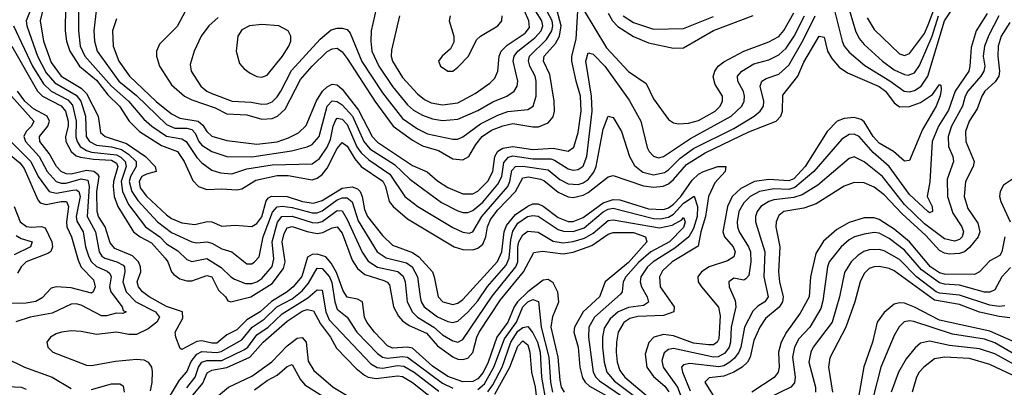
# Model space of a CAD drawing. Header units: inches. Extents: x 1308407 to 1441228, y 959628 to 1036311.
# Tile 498 of 656: x 1405724 to 1409648, y 965070 to 966535. Entities that reach past the tile are written whole.
import ezdxf

# ---------------------------------------------------------------- set-up
doc = ezdxf.new("R2010")
doc.units = ezdxf.units.IN
doc.header["$MEASUREMENT"] = 0
doc.layers.add('B4906', color=7, linetype='Continuous')

msp = doc.modelspace()

# ---------------------------------------------------------------- linework, layer by layer
at = {"layer": 'B4906', "color": 5}
for points, elevation in [([(1405867.4, 966790), (1405805.5, 966530), (1405819.1, 966450), (1405850, 966364.9), (1405889.5, 966309.5), (1405970, 966261.7), (1405990, 966240.4), (1406037.8, 966150), (1406045.8, 966085.8), (1406065.3, 966070), (1406150, 966041.4), (1406225.7, 965990), (1406264.7, 965950), (1406268.2, 965930), (1406230, 965919.7), (1406211.7, 965910), (1406200.3, 965890), (1406205, 965865), (1406230, 965831.9), (1406310, 965757.4), (1406330, 965743.1), (1406370, 965725.6), (1406421.9, 965718.1), (1406470.9, 965730.9), (1406490, 965729.6), (1406530, 965712.3), (1406583.7, 965716.3), (1406650, 965710.1), (1406670, 965722.6), (1406690, 965749.2), (1406707.1, 965812.9), (1406715.4, 965824.6), (1406728.1, 965831.9), (1406790, 965830.5), (1406851.6, 965810), (1406895.7, 965804.3), (1406930, 965814.8), (1407010, 965864.2), (1407050, 965869.2), (1407070, 965860.4), (1407080.9, 965850), (1407089.8, 965830), (1407098.2, 965778.2), (1407110, 965751.1), (1407170, 965674.3), (1407210, 965636.3), (1407290, 965606.7), (1407315.5, 965590), (1407368.9, 965530), (1407376.7, 965510), (1407392.5, 965430), (1407411.3, 965410), (1407450, 965400.1), (1407470, 965405.5), (1407490, 965419.7), (1407628.8, 965571.2), (1407646.5, 965610), (1407655.4, 965690), (1407664.9, 965715.1), (1407700.9, 965759.1), (1407750, 965791.8), (1407770, 965800.7), (1407790, 965801), (1407810, 965791.7), (1407870, 965747.2), (1407910, 965730.5), (1407930, 965730.7), (1407970, 965746), (1408050, 965804.9), (1408090, 965818.7), (1408116.4, 965816.4), (1408230, 965781.1), (1408290, 965778.8), (1408310, 965785), (1408330, 965799.1), (1408358.9, 965830), (1408404.1, 965895.9), (1408430, 965918.9), (1408450, 965930.4), (1408506.8, 965950), (1408538.9, 965950), (1408535.6, 965930), (1408494.8, 965885.2), (1408469.9, 965830.1), (1408457.8, 965750), (1408439.5, 965690), (1408428.2, 965631.8), (1408324.5, 965570), (1408286.1, 965533.9), (1408274.1, 965510), (1408277.1, 965470), (1408332.2, 965390), (1408331.8, 965370), (1408290, 965356.2), (1408188.2, 965351.8), (1408155.4, 965344.6), (1408132, 965328), (1408110, 965290), (1408102.5, 965250), (1408101.5, 965210), (1408105.5, 965170), (1408116.7, 965136.7), (1408136.2, 965110), (1408230.8, 965030)], 2180), ([(1408967.9, 966587.9), (1409002.1, 966450), (1409010.5, 966430), (1409030, 966405.5), (1409092.2, 966352.2), (1409192, 966292), (1409249.5, 966249.5), (1409270, 966246.9), (1409290, 966252.3), (1409316.4, 966270), (1409342.9, 966310), (1409409.5, 966530), (1409475.2, 966630)], 2240), ([(1409102.1, 966542.1), (1409130, 966496), (1409230, 966398.8), (1409250, 966392.7), (1409270, 966400.4), (1409330, 966480.6), (1409344.9, 966515.1), (1409395.6, 966650)], 2280), ([(1405784, 966616), (1405750.6, 966530), (1405752.6, 966510), (1405796, 966390), (1405830, 966323.2), (1405863.9, 966283.9), (1405950, 966234.3), (1405968.2, 966210), (1405986, 966150), (1405989.4, 966070), (1406002.7, 966050), (1406030, 966035.1), (1406090, 966027.7), (1406130, 966017.4), (1406158.4, 965998.4), (1406188.7, 965970), (1406189.1, 965950), (1406165.5, 965910), (1406161.2, 965890), (1406171, 965850), (1406194.7, 965814.7), (1406274, 965730), (1406330, 965686.9), (1406410, 965650.1), (1406430, 965645.9), (1406470, 965649.7), (1406490, 965644.6), (1406530, 965621.2), (1406570.4, 965610.4), (1406630, 965562.1), (1406642.1, 965562.1), (1406650, 965562.2), (1406660.2, 965570), (1406678.3, 965590), (1406695, 965670), (1406731.5, 965768.5), (1406750, 965789.5), (1406770, 965791.5), (1406810, 965786.4), (1406890, 965765.6), (1406910, 965765.8), (1406930, 965773.6), (1406990, 965817.3), (1407010, 965825.3), (1407030, 965825.6), (1407049.1, 965809.1), (1407072.9, 965732.9), (1407149.4, 965610), (1407185.4, 965585.4), (1407266.2, 965566.1), (1407288.1, 965550), (1407309.8, 965510), (1407319.9, 965430), (1407324.6, 965410), (1407336, 965390), (1407390, 965350.6), (1407430, 965331.7), (1407450, 965328.7), (1407470, 965333.6), (1407510, 965369), (1407550, 965413.9), (1407588.5, 965471.5), (1407663, 965557), (1407674.9, 965585.1), (1407681.9, 965658.1), (1407690, 965691.7), (1407710, 965724.4), (1407747.8, 965750), (1407770, 965755.2), (1407790, 965751.7), (1407870, 965699.1), (1407891.9, 965691.9), (1407930, 965690.2), (1407974, 965706), (1408050, 965768.6), (1408070, 965779.8), (1408090, 965784), (1408250, 965742.4), (1408278.5, 965741.5), (1408310, 965747.9), (1408330, 965760.2), (1408370, 965804.4), (1408411.7, 965831.7), (1408425.3, 965790), (1408424.1, 965750), (1408410, 965703.1), (1408391.1, 965668.9), (1408335.4, 965624.6), (1408249, 965570), (1408226.5, 965550), (1408200.1, 965510), (1408197, 965490), (1408202.1, 965470), (1408225, 965430), (1408230.4, 965409.6), (1408210, 965396.5), (1408150, 965388.3), (1408110.1, 965370), (1408077.6, 965342.4), (1408054.3, 965305.7), (1408047.3, 965270), (1408047.5, 965230), (1408053.1, 965170), (1408063.8, 965130), (1408094.8, 965094.8), (1408174.7, 965034.7)], 2160), ([(1405907.5, 966587.5), (1405905.5, 966490), (1405910.3, 966450), (1405924.4, 966410), (1405963.4, 966350), (1406030, 966293.6), (1406075.7, 966235.7), (1406121.7, 966190), (1406161, 966130), (1406201.4, 966090), (1406290, 966033.6), (1406353.5, 966010), (1406380.4, 965970), (1406414.1, 965894.1), (1406437.1, 965870), (1406470, 965858.8), (1406530, 965861.1), (1406590, 965857.1), (1406610, 965861.3), (1406665.1, 965894.9), (1406750, 965914.6), (1406794.3, 965914.3), (1406890, 965897.4), (1406910, 965903), (1406930, 965917.9), (1406950, 965943.5), (1406990, 966021.6), (1407010, 966045.7), (1407030, 966031.5), (1407060.1, 965980.1), (1407085.9, 965950), (1407171.3, 965891.3), (1407182.1, 965870), (1407196.6, 965810), (1407212.3, 965790), (1407270, 965741.9), (1407455.9, 965630), (1407490, 965618.7), (1407530, 965618.3), (1407550, 965623.9), (1407570, 965640.4), (1407581.7, 965670), (1407588.6, 965710), (1407601.1, 965738.9), (1407630, 965777), (1407700.2, 965850), (1407730, 965904.8), (1407751.7, 965908.3), (1407799.7, 965899.7), (1407813.5, 965893.5), (1407870, 965847.6), (1407910, 965828.8), (1407930, 965826.6), (1407970, 965836.2), (1407990, 965846.8), (1408070, 965908.7), (1408090, 965913.8), (1408210, 965872.4), (1408252.2, 965867.8), (1408288.7, 965871.3), (1408310, 965881.3), (1408330, 965897.9), (1408382.1, 965957.9), (1408456.2, 966003.9), (1408630, 966087.9), (1408739.4, 966130), (1408757.7, 966150), (1408763.8, 966170), (1408765.6, 966234.4), (1408825, 966310), (1408850, 966366), (1408910, 966469.1), (1408930, 966465.3), (1408943.4, 966410), (1408960.6, 966380.6), (1408990, 966345.2), (1409022.9, 966322.9), (1409150, 966268.5), (1409174.2, 966250), (1409210, 966203.1), (1409230, 966187.8), (1409270, 966188.8), (1409314.8, 966205.2), (1409362.6, 966237.4), (1409390, 966276.5), (1409394.7, 966274.7), (1409396.8, 966256.8), (1409392.1, 966232.1), (1409376.5, 966190), (1409322.8, 966097.2), (1409270, 965973.3), (1409250, 965970.8), (1409207.3, 966010), (1409150, 966043.1), (1409125.7, 966070), (1409090, 966127.9), (1409077.6, 966137.6), (1409050, 966145.4), (1409010, 966141.1), (1408982.5, 966130), (1408941.8, 966090), (1408854.7, 965950), (1408810, 965901), (1408790, 965892.4), (1408710, 965898.6), (1408653, 965890), (1408598.3, 965861.6), (1408563.4, 965830), (1408545.4, 965790), (1408527.2, 965690), (1408533, 965670), (1408568.3, 965630), (1408575.9, 965610), (1408570.1, 965590), (1408545.6, 965574.4), (1408471.5, 965550), (1408441, 965530), (1408427.2, 965510), (1408428.3, 965490), (1408441.9, 965470), (1408509.5, 965389.5), (1408515.3, 965355.3), (1408510, 965262.5), (1408504, 965250), (1408490, 965239.3), (1408470, 965238.9), (1408410, 965245.8), (1408330, 965274.4), (1408290, 965280.3), (1408251.5, 965270), (1408231.4, 965248.6), (1408217.7, 965202.3), (1408224.1, 965150), (1408250, 965112.5), (1408294.8, 965074.8), (1408311.5, 965051.5)], 2220), ([(1407152.2, 966607.8), (1407125.4, 966490), (1407123.7, 966450), (1407128.1, 966410), (1407155.1, 966350), (1407210, 966269.3), (1407270, 966196), (1407294.1, 966174.1), (1407330, 966153.9), (1407370, 966140.2), (1407410, 966133.5), (1407470, 966138.1), (1407550, 966173.6), (1407610, 966208.3), (1407665.3, 966230), (1407694.9, 966250), (1407706.7, 966270), (1407709.5, 966290), (1407690.9, 966370), (1407695, 966390), (1407709.6, 966410), (1407777.4, 966462.6), (1407802, 966490), (1407809, 966510), (1407804.7, 966530), (1407780.2, 966570)], 2360), ([(1409022.6, 966602.6), (1409055.1, 966490), (1409070, 966460.4), (1409090, 966436.3), (1409162.3, 966370), (1409210, 966335.6), (1409250, 966316.7), (1409265.7, 966314.3), (1409290, 966323.1), (1409310, 966352), (1409360.9, 966470), (1409385.7, 966550)], 2260), ([(1405959.3, 966570), (1405958.8, 966490), (1405965.9, 966430), (1405984, 966390), (1406090.5, 966270), (1406158.6, 966210), (1406219.2, 966139.2), (1406250.5, 966110), (1406310, 966070.9), (1406370, 966060.5), (1406387.6, 966050), (1406430, 965985.6), (1406450, 965965), (1406490, 965935.5), (1406524.3, 965924.3), (1406570, 965920.4), (1406630, 965940.8), (1406730, 965956.1), (1406890, 965960.9), (1406918.7, 965981.3), (1406950, 966026.3), (1406962.5, 966057.5), (1406973.1, 966110), (1406984.4, 966135.6), (1406990, 966142.1), (1407010, 966138.9), (1407030, 966117.7), (1407068.5, 966028.5), (1407084.6, 966004.6), (1407116, 965976), (1407199.8, 965919.8), (1407258.9, 965830), (1407310.8, 965790), (1407450, 965707.1), (1407490, 965687.8), (1407515.6, 965684.4), (1407530.7, 965689.3), (1407566.5, 965750), (1407669.1, 965870), (1407677.6, 965890), (1407686, 965934), (1407700.8, 965950), (1407728.9, 965951.1), (1407830, 965936.1), (1407877.6, 965897.6), (1407910, 965880.9), (1407950, 965878.6), (1407970, 965885.1), (1407990, 965898.5), (1408012.7, 965927.3), (1408022.4, 965950), (1408050, 966098.7), (1408070, 966150.2), (1408090, 966144.7), (1408123.1, 966090), (1408155, 965990), (1408174.2, 965954.2), (1408207.4, 965927.4), (1408250, 965916.8), (1408293.8, 965926.2), (1408310, 965936.2), (1408356.7, 965983.3), (1408410, 966021), (1408570, 966100.9), (1408651.4, 966150), (1408676, 966170), (1408689, 966190), (1408689.9, 966210), (1408675.4, 966270), (1408682.1, 966290), (1408699.4, 966300.6), (1408750, 966318), (1408790, 966354.3), (1408846.3, 966453.7), (1408894.1, 966550)], 2240), ([(1406029.6, 966570), (1406020.2, 966490), (1406022.4, 966450), (1406032.9, 966410), (1406119.9, 966290), (1406190, 966233.3), (1406310, 966117.3), (1406342.4, 966102.4), (1406390, 966102.1), (1406410, 966097.1), (1406423.3, 966083.3), (1406438.4, 966050), (1406450, 966035.3), (1406490, 966009.1), (1406550, 965989.1), (1406650, 965988.7), (1406807.4, 966012.6), (1406870, 966027.7), (1406890, 966037.4), (1406918.3, 966070), (1406950, 966190.1), (1406970, 966211.1), (1406990, 966209.4), (1407010, 966195.6), (1407050.1, 966150.1), (1407095.7, 966050), (1407120.2, 966020.2), (1407217.8, 965957.8), (1407279.1, 965899.1), (1407405.8, 965805.8), (1407470, 965773), (1407490, 965766.7), (1407510, 965766.8), (1407530, 965775.1), (1407570, 965807.9), (1407630, 965879.1), (1407645.4, 965910), (1407653.6, 965966.4), (1407672.3, 965987.7), (1407690, 965992.4), (1407770, 965980.2), (1407840.7, 965980.7), (1407855.8, 965975.8), (1407910, 965940.1), (1407930, 965935.6), (1407950, 965937.9), (1407970, 965951.7), (1407984.6, 965990), (1408005.6, 966170), (1408003, 966230), (1407980.1, 966370), (1407990, 966403.2), (1408010, 966397.5), (1408056.2, 966350), (1408153.9, 966213.9), (1408199.3, 966130), (1408225.2, 966025.2), (1408232.5, 966010), (1408250.5, 965990.5), (1408270, 965985.1), (1408290, 965989.7), (1408398.3, 966061.7), (1408560.4, 966150), (1408602.1, 966190), (1408611.9, 966210), (1408613.3, 966230), (1408608.7, 966248.7), (1408586.3, 966290), (1408585.2, 966310), (1408602.9, 966330), (1408650, 966359.7), (1408710, 966375.6), (1408750, 966395.2), (1408778.5, 966421.5), (1408810.4, 966470), (1408851.9, 966550)], 2260), ([(1406110, 966539), (1406094.9, 966490), (1406097, 966430), (1406119.7, 966370), (1406161.7, 966310), (1406268.4, 966208.4), (1406330, 966159.5), (1406362.8, 966142.8), (1406435.4, 966130), (1406454.9, 966114.9), (1406470.1, 966090), (1406490.5, 966070.5), (1406550, 966053.1), (1406670, 966039.2), (1406750, 966048.7), (1406796.1, 966063.9), (1406835.8, 966084.2), (1406866.4, 966113.6), (1406907.8, 966212.2), (1406931.3, 966250), (1406950, 966267.8), (1406970, 966278.3), (1406990, 966274.9), (1407010, 966257.5), (1407074, 966174), (1407129.7, 966069.7), (1407150, 966046.7), (1407290, 965954.5), (1407348.1, 965928.1), (1407390, 965892.2), (1407430, 965866), (1407490, 965840.6), (1407530, 965841.5), (1407550, 965851.1), (1407590, 965891.6), (1407610.4, 965930), (1407617.4, 965990), (1407629.4, 966010.6), (1407650, 966022.6), (1407690, 966030), (1407770, 966018.1), (1407850, 966023.5), (1407910, 966010.5), (1407933.4, 966026.6), (1407950, 966085.2), (1407962.3, 966170), (1407958.8, 966230), (1407942.2, 966290), (1407925.4, 966370), (1407925.1, 966390), (1407942.7, 966457.3), (1407949.3, 966570)], 2280), ([(1406385.5, 966570), (1406351.6, 966508.4), (1406282.1, 966437.9), (1406270.1, 966410), (1406269.1, 966390), (1406282, 966350), (1406330, 966275.3), (1406380.8, 966230), (1406410, 966215.4), (1406504, 966184), (1406550, 966159.7), (1406630, 966155.8), (1406690, 966138.6), (1406730, 966141.2), (1406751.9, 966150), (1406782.1, 966177.9), (1406843.8, 966296.1), (1406890, 966350.4), (1406950, 966407.9), (1406970, 966419.5), (1406990, 966421.6), (1407010, 966407.4), (1407030, 966380.3), (1407139.7, 966210), (1407212.5, 966110), (1407290, 966055), (1407330, 966032.6), (1407393.1, 966013.1), (1407450, 965980.5), (1407490, 965976.4), (1407514.7, 965990), (1407541.9, 966038.1), (1407567.6, 966070), (1407605.2, 966094.8), (1407650, 966112.4), (1407690, 966121.3), (1407770, 966107.4), (1407791.9, 966108.1), (1407830, 966123.7), (1407850, 966147.2), (1407856.2, 966170), (1407854.9, 966210), (1407837.2, 966317.2), (1407811.8, 966370), (1407814.6, 966390), (1407859.8, 966440.2), (1407876.2, 966470), (1407882.1, 966510), (1407866.1, 966570)], 2320), ([(1406516, 966544), (1406478.2, 966510), (1406448, 966470), (1406419.4, 966410), (1406403.5, 966356.5), (1406407.8, 966330), (1406445.9, 966270), (1406470.2, 966250), (1406490, 966241.3), (1406570.5, 966210), (1406646.9, 966206.9), (1406690, 966198.4), (1406710, 966199.5), (1406730, 966208.1), (1406750, 966227.3), (1406764.8, 966250), (1406808, 966332), (1406922.3, 966457.7), (1406965.4, 966494.6), (1406990, 966501.8), (1407010, 966501.7), (1407030, 966495.8), (1407041.5, 966481.5), (1407087.9, 966367.9), (1407170, 966244.1), (1407250, 966140.9), (1407310, 966100.1), (1407350, 966079.8), (1407450, 966058.2), (1407470, 966059.2), (1407490, 966067.9), (1407560.7, 966119.3), (1407630, 966154.7), (1407670, 966168.5), (1407750, 966176.8), (1407771, 966190), (1407782.4, 966230), (1407782.6, 966290), (1407778.6, 966310), (1407757.4, 966350), (1407751.5, 966371.5), (1407756.1, 966390), (1407824.2, 966455.8), (1407845.7, 966490), (1407849.2, 966510), (1407846.2, 966530), (1407824.8, 966570)], 2340), ([(1407237.4, 966550), (1407206.1, 966413.9), (1407205.1, 966390), (1407210.1, 966370), (1407250, 966304.2), (1407310, 966239.5), (1407337.5, 966217.5), (1407363.8, 966203.8), (1407410, 966195.3), (1407470, 966203.3), (1407539.7, 966240.3), (1407598.1, 966281.9), (1407617.8, 966302.2), (1407630.2, 966329.8), (1407635.4, 966390), (1407643.7, 966410), (1407666.6, 966433.4), (1407738.9, 966481.1), (1407755.9, 966504.1), (1407754.1, 966530), (1407735.6, 966570)], 2380), ([(1407439.5, 966550), (1407436.1, 966530), (1407454, 966470), (1407454.2, 966445.8), (1407441.5, 966418.5), (1407407.8, 966390), (1407394, 966370), (1407401.8, 966350), (1407430, 966329.5), (1407450, 966330.2), (1407470, 966345.2), (1407513.5, 966390), (1407544.8, 966455.2), (1407561, 966470), (1407629.5, 966510), (1407645.9, 966530), (1407647.4, 966550)], 2420), ([(1407970, 966576.8), (1408062.6, 966422.6), (1408150, 966328.2), (1408220.6, 966280.6), (1408250, 966219.7), (1408310, 966137.3), (1408330, 966124.2), (1408350, 966119.8), (1408390, 966123.1), (1408430, 966133.7), (1408495.6, 966170), (1408515.8, 966190), (1408525.4, 966210), (1408525.6, 966230), (1408496.6, 966276.6), (1408487.8, 966307.8), (1408494.4, 966330), (1408508, 966350), (1408530, 966366.8), (1408610.9, 966409.1), (1408710, 966446.2), (1408750, 966467.8), (1408770, 966491.6), (1408810, 966562.4)], 2280), ([(1408070, 966560.8), (1408087.1, 966530), (1408107.6, 966507.6), (1408170, 966468.5), (1408230, 966442.6), (1408330, 966421.5), (1408370, 966423), (1408490, 966492.5), (1408647.6, 966552.4)], 2320), ([(1408130, 966550.1), (1408170, 966523.7), (1408250, 966497.7), (1408370, 966499.4), (1408490, 966548.3)], 2340), ([(1409580.4, 966559.6), (1409536.3, 966490), (1409515.6, 966424.4), (1409511.4, 966350), (1409506.3, 966330), (1409452, 966250), (1409426.2, 966173.8), (1409386.3, 966110), (1409360.2, 966050), (1409351.3, 965888.7), (1409341.1, 965830), (1409360.2, 965790), (1409361.7, 965770), (1409350, 965765.7), (1409342.9, 965770), (1409270, 965838.6), (1409190, 965949.9), (1409125.9, 966005.9), (1409070, 966069.9), (1409050, 966079.3), (1409030, 966077.3), (1409001.3, 966058.7), (1408889.5, 965930), (1408814, 965866), (1408790, 965858.7), (1408730, 965860.9), (1408672.7, 965850), (1408635.3, 965830), (1408610, 965805.1), (1408590, 965770), (1408583.4, 965730), (1408584.8, 965710), (1408591.3, 965690), (1408629.5, 965630), (1408636.6, 965610), (1408638.3, 965570), (1408630, 965515.8), (1408618.3, 965501.7), (1408610, 965496.8), (1408570, 965504.2), (1408550.2, 965490), (1408552.3, 965470), (1408575.8, 965415.8), (1408578.7, 965390), (1408559.8, 965310), (1408557.3, 965250), (1408551.7, 965230), (1408534, 965206), (1408508.5, 965191.5), (1408490, 965190.2), (1408330, 965224.3), (1408310, 965220.8), (1408293.3, 965206.7), (1408283.9, 965176.1), (1408288.3, 965150), (1408345.7, 965070), (1408384.4, 964970)], 2240), ([(1409626.4, 966550), (1409586.4, 966473.5), (1409569.8, 966430), (1409564.6, 966390), (1409570.3, 966350), (1409566.7, 966330), (1409555.1, 966310), (1409502.4, 966250), (1409492.2, 966230), (1409482.3, 966190), (1409438.2, 966110), (1409425, 966070), (1409425.3, 966030), (1409442.7, 965990), (1409446.1, 965970), (1409421, 965899), (1409421.8, 965830), (1409443.7, 965763.7), (1409478.7, 965710), (1409486.3, 965690), (1409480.1, 965670), (1409470, 965659.5), (1409450, 965652), (1409410, 965661.2), (1409330, 965721.7), (1409250, 965798.7), (1409162.7, 965910), (1409090, 965968.7), (1409050, 965988.7), (1409030, 965981.6), (1408904.6, 965875.4), (1408842.5, 965837.5), (1408810, 965826), (1408730, 965817), (1408710, 965810), (1408678.6, 965790), (1408663.3, 965770), (1408656.9, 965750), (1408656.6, 965730), (1408693.5, 965610), (1408689.5, 965510), (1408707.9, 965430), (1408693.8, 965410), (1408666.6, 965393.4), (1408646.7, 965373.3), (1408612.7, 965310), (1408598.3, 965230), (1408590.3, 965210), (1408573.5, 965186.5), (1408554.8, 965170), (1408530, 965155.9), (1408510, 965151.3), (1408395.5, 965164.5), (1408370, 965159.3), (1408362.3, 965150), (1408365.3, 965130), (1408396.2, 965056.2)], 2260), ([(1405699.4, 966510), (1405776, 966350), (1405819.2, 966279.2), (1405850.3, 966250.3), (1405915.9, 966215.9), (1405934.2, 966194.2), (1405949.7, 966130), (1405948, 966068), (1405953, 966050), (1405965.6, 966030), (1405990, 966013.2), (1406010, 966006.4), (1406110, 965996.7), (1406127.5, 965987.5), (1406144.9, 965970), (1406148.8, 965950), (1406128.3, 965890), (1406134.1, 965850), (1406158.2, 965798.2), (1406226.4, 965710), (1406282.6, 965670), (1406310, 965641.2), (1406354, 965614), (1406390, 965579.6), (1406410, 965570.9), (1406470, 965583.8), (1406527.4, 965547.4), (1406565.7, 965510), (1406580.8, 965500.8), (1406623.9, 965483.9), (1406650, 965483.9), (1406670, 965490.1), (1406690, 965503.1), (1406730, 965550.8), (1406737.8, 965582.2), (1406730.7, 965650), (1406752.1, 965728), (1406769.3, 965750), (1406810, 965751.3), (1406890, 965726.6), (1406910, 965725.6), (1406930, 965730.7), (1406990, 965774.7), (1407010, 965773), (1407030, 965738.7), (1407088.6, 965608.6), (1407113.2, 965573.2), (1407150, 965548.9), (1407231.2, 965531.2), (1407253.1, 965513.1), (1407260.9, 965490), (1407268.8, 965410), (1407289.7, 965369.7), (1407309.9, 965349.9), (1407375.5, 965310), (1407410, 965279), (1407450, 965254.7), (1407470, 965249.7), (1407490, 965260.1), (1407606.9, 965433.1), (1407701.8, 965550), (1407709.4, 965570), (1407709.2, 965630), (1407714.2, 965650), (1407730, 965677.6), (1407750, 965691.5), (1407790, 965687.9), (1407850, 965652.6), (1407890, 965645.2), (1407930, 965650.4), (1407975.4, 965664.6), (1408010, 965684.8), (1408070, 965734), (1408090, 965737.7), (1408274.2, 965705.8), (1408324.4, 965715.6), (1408363, 965737), (1408370, 965746.7), (1408377.1, 965730), (1408370, 965707.1), (1408314.6, 965650), (1408239, 965610), (1408190, 965567.8), (1408139.9, 965510), (1408129.7, 965490), (1408125.1, 965450), (1408118.9, 965441.1), (1408014.6, 965350), (1407992.3, 965310), (1407991.2, 965270), (1408010, 965130), (1408020.5, 965110), (1408035.2, 965095.2), (1408130.4, 965030.4)], 2140), ([(1409670, 966524.3), (1409635.9, 966470), (1409623.8, 966430), (1409622.9, 966390), (1409629.7, 966330.3), (1409626.5, 966310), (1409612.4, 966287.6), (1409571.2, 966250), (1409558.5, 966230), (1409539.8, 966180.2), (1409508.7, 966130), (1409493.2, 966090), (1409494.4, 966050), (1409528, 965970), (1409524, 965950), (1409493.7, 965890), (1409488.7, 965830), (1409502.6, 965782.6), (1409543.4, 965723.4), (1409550.4, 965690), (1409544.5, 965670), (1409510, 965627), (1409490.3, 965609.7), (1409470, 965603), (1409430, 965600.4), (1409410, 965604.2), (1409390, 965614.8), (1409335.5, 965675.5), (1409241.5, 965761.5), (1409170, 965837.3), (1409130, 965868.1), (1409090, 965885.4), (1409050, 965885.6), (1409010, 965872), (1408898.8, 965801.2), (1408850, 965784.2), (1408770.2, 965770), (1408750, 965754.2), (1408738.7, 965730), (1408737.7, 965710), (1408753.2, 965630), (1408747.8, 965530), (1408752.1, 965490), (1408767.4, 965430), (1408764.5, 965410), (1408750.7, 965389.3), (1408696.3, 965343.7), (1408673.4, 965310), (1408650, 965256), (1408636.1, 965190), (1408624.8, 965170), (1408603.6, 965150), (1408570, 965129.7), (1408530, 965114.3), (1408472.4, 965107.6), (1408455.5, 965090), (1408492.7, 965030)], 2280), ([(1405692.9, 966430), (1405795, 966250), (1405814.7, 966230), (1405890, 966192.1), (1405906.5, 966170), (1405918.1, 966130), (1405917.7, 966110), (1405907.1, 966070), (1405908.2, 966050), (1405929.3, 966009.3), (1405950, 965992.4), (1405966.6, 965986.6), (1406018.6, 965978.6), (1406090, 965975.1), (1406110, 965962.6), (1406116, 965950), (1406097.8, 965890), (1406096.5, 965870), (1406101.5, 965830), (1406115.2, 965790), (1406178.4, 965690), (1406204, 965670), (1406250, 965645.3), (1406304.3, 965584.3), (1406315.4, 965570), (1406329.6, 965529.6), (1406338.8, 965518.8), (1406362.6, 965502.6), (1406390, 965493.9), (1406410, 965494.1), (1406470, 965515.7), (1406489.8, 965509.8), (1406516.4, 965456.4), (1406544.8, 965430), (1406554.5, 965414.5), (1406565.5, 965410), (1406645.5, 965430), (1406730, 965483.2), (1406776.2, 965543.7), (1406782.6, 965570), (1406769.8, 965650), (1406777.8, 965682.2), (1406790, 965705.2), (1406810, 965710.3), (1406870, 965690.3), (1406910, 965683), (1406933.1, 965686.9), (1406970, 965705.5), (1406990, 965709.6), (1407010, 965683.7), (1407050, 965576.4), (1407070, 965543), (1407099.2, 965519.2), (1407176.1, 965496.1), (1407189.5, 965489.5), (1407197.9, 965477.9), (1407213.6, 965390), (1407233.7, 965353.7), (1407250, 965334.2), (1407276.6, 965316.6), (1407345.9, 965285.9), (1407390, 965235.7), (1407450, 965191.2), (1407470, 965182.5), (1407490, 965180.1), (1407510, 965186.3), (1407530, 965209.1), (1407546.1, 965270), (1407555.9, 965290), (1407641, 965419), (1407732.2, 965530), (1407773.4, 965606.6), (1407807.8, 965612.2), (1407890, 965602), (1407930, 965608.3), (1408004.9, 965635.1), (1408070, 965679.9), (1408090, 965686.8), (1408170, 965687.2), (1408218.3, 965670), (1408224.2, 965650), (1408150, 965567.5), (1408058.1, 965490), (1408034.4, 965430), (1407969.7, 965370.3), (1407935.2, 965310), (1407933, 965290), (1407950.3, 965230), (1407956.3, 965150), (1407967.5, 965107.5), (1407978.1, 965090), (1407994.7, 965074.7), (1408073.1, 965030)], 2120), ([(1405691.8, 966230), (1405780.2, 966130), (1405771.9, 966110), (1405750.8, 966090), (1405740.7, 966070), (1405747.3, 966050), (1405802.3, 965990), (1405833.6, 965930), (1405869.9, 965889.9), (1405890, 965883.4), (1405910, 965883.6), (1405970, 965900.2), (1405995.5, 965895.5), (1406001.6, 965870), (1405992.7, 965750), (1406026.6, 965690), (1406040.5, 965610), (1406051.9, 965591.9), (1406063.9, 965583.9), (1406111.7, 965570), (1406136.5, 965556.5), (1406142.4, 965550), (1406143.9, 965530), (1406135.9, 965490), (1406148.9, 965450), (1406187.8, 965410), (1406265.5, 965370), (1406281.5, 965350), (1406270.7, 965330), (1406236.5, 965303.5), (1406190, 965280.8), (1406159.9, 965279.9), (1406110, 965289.9), (1406030, 965279.9), (1405970, 965292.9), (1405930, 965295), (1405890.8, 965290), (1405870, 965282.4), (1405847.2, 965270), (1405833.1, 965250), (1405836, 965230), (1405856.4, 965210), (1405990, 965158.3), (1406010, 965157.2), (1406106.4, 965173.6), (1406190, 965181.8), (1406218.8, 965178.8), (1406236.5, 965170), (1406249.4, 965150), (1406252.9, 965132.9), (1406251.5, 965088.5), (1406244.2, 965055.8)], 2060), ([(1407895.3, 965050), (1407884.1, 965070), (1407877.8, 965097.8), (1407870, 965190), (1407842, 965310), (1407848.5, 965351.5), (1407873.6, 965410), (1407869, 965449), (1407850, 965486.5), (1407830, 965499.9), (1407810, 965496.4), (1407750, 965450.6), (1407708.5, 965410), (1407695, 965390), (1407670.3, 965330), (1407625.7, 965270), (1407591.2, 965170), (1407571.1, 965128.9), (1407550, 965104.1), (1407530, 965093.1), (1407490, 965092.2), (1407430, 965113.3), (1407370, 965153.6), (1407290, 965225.2), (1407270, 965229.8), (1407210, 965226.4), (1407190, 965235.2), (1407138.2, 965290), (1407107.9, 965330), (1407098.4, 965350), (1407090.7, 965410.7), (1407070, 965421.2), (1407029.6, 965429.6), (1407013.7, 965453.7), (1406987.6, 965527.6), (1406965.2, 965565.2), (1406943.8, 965590), (1406910, 965600.9), (1406890, 965599.1), (1406871.9, 965588.1), (1406848.9, 965511), (1406814.8, 965470), (1406790.3, 965449.7), (1406728.1, 965411.9), (1406682.2, 965370), (1406630, 965338.5), (1406590, 965298.9), (1406550, 965278.4), (1406510, 965246.2), (1406490, 965245.2), (1406450, 965255), (1406430, 965252.9), (1406370, 965220.9), (1406364.2, 965224.2), (1406346.2, 965270), (1406344.1, 965290), (1406374.3, 965345.7), (1406372.7, 965370), (1406310, 965392), (1406240.3, 965430), (1406213.6, 965450), (1406197.8, 965470), (1406192.6, 965490), (1406207.5, 965530), (1406206.5, 965550), (1406198.2, 965570), (1406174.4, 965594.4), (1406103.6, 965623.6), (1406085.3, 965645.3), (1406064.4, 965710), (1406039, 965750), (1406033, 965770), (1406031.2, 965850), (1406041.3, 965910), (1406037.3, 965917.3), (1406019.8, 965930), (1405990, 965933.4), (1405930, 965919.9), (1405910, 965920.8), (1405890, 965930), (1405871.1, 965950), (1405841.8, 966001.8), (1405805, 966050), (1405804, 966070), (1405836.6, 966110), (1405843.7, 966130), (1405833.9, 966150), (1405779.5, 966179.5), (1405745.5, 966210), (1405715.9, 966250)], 2080), ([(1405688.7, 966050), (1405769.3, 965970), (1405797.7, 965910), (1405842, 965850), (1405870, 965843), (1405936.1, 965856.1), (1405950, 965856.7), (1405960.4, 965850), (1405965.8, 965830), (1405949.5, 965750), (1405951.7, 965731.7), (1405977.9, 965690), (1405986.5, 965630), (1405999.6, 965590), (1406010.3, 965570), (1406030, 965551.1), (1406073, 965533), (1406083.2, 965523.2), (1406088.4, 965510), (1406082.7, 965470), (1406087.7, 965450), (1406132.6, 965390), (1406136.3, 965376.3), (1406148.4, 965370), (1406135.7, 965364.3), (1406110, 965364.7), (1406070, 965354.4), (1406050, 965354.1), (1405970, 965397.5), (1405950, 965402.3), (1405930, 965401.1), (1405854.3, 965365.7), (1405766, 965350), (1405709.1, 965330.9)], 2040), ([(1405650, 966025.1), (1405725.1, 965965.1), (1405741.8, 965941.8), (1405797.1, 965817.1), (1405805.7, 965805.7), (1405830, 965798.9), (1405890, 965810.2), (1405910.6, 965810), (1405919.4, 965790), (1405910.6, 965730), (1405912.7, 965710), (1405931.1, 965670), (1405956.9, 965576.9), (1405969.1, 965549.1), (1406017.9, 965497.9), (1406025, 965470), (1406017, 965450), (1406010, 965445.5), (1405930, 965465.7), (1405869.1, 965470.9), (1405850, 965465.3), (1405814.1, 965425.9), (1405788.6, 965411.4), (1405750, 965405.4), (1405690, 965404.4)], 2020), ([(1409693, 965907), (1409645.1, 965874.9), (1409631.3, 965850), (1409629.7, 965830), (1409634.4, 965810), (1409671.5, 965730)], 2320), ([(1405701.8, 965790), (1405726.3, 965730), (1405751.1, 965711.1), (1405770, 965708.1), (1405811.4, 965711.4), (1405826, 965706), (1405852.6, 965650), (1405855.1, 965630), (1405848.6, 965611.4), (1405836.3, 965603.7), (1405750, 965570), (1405730.8, 965550), (1405715.7, 965524.3)], 1980), ([(1409650.3, 965670), (1409638.3, 965610), (1409630, 965594.6), (1409590, 965574.3), (1409549.4, 965530.6), (1409530, 965519.2), (1409410, 965520.5), (1409390, 965525.8), (1409353.6, 965550), (1409270, 965649.7), (1409210, 965700.1), (1409150, 965738.2), (1409130, 965745.9), (1409090, 965745.8), (1409030, 965726.1), (1408981.2, 965698.8), (1408928.1, 965651.9), (1408896.8, 965603.2), (1408875.4, 965510), (1408870.3, 965430), (1408835.1, 965364.9), (1408780.9, 965290), (1408758.8, 965250), (1408748.7, 965210), (1408750.6, 965150), (1408746.7, 965130), (1408730.7, 965109.3), (1408642.2, 965050)], 2320), ([(1409672.7, 965547.3), (1409638.1, 965510), (1409610, 965458.8), (1409591.2, 965448.8), (1409570, 965449.4), (1409470, 965477.3), (1409410, 965480.6), (1409390, 965486.2), (1409318.2, 965538.2), (1409250, 965616.4), (1409190, 965662.9), (1409150, 965683.8), (1409130, 965687), (1409090, 965680.4), (1409051.1, 965669), (1409030, 965657.6), (1408998.1, 965630), (1408950.8, 965570), (1408943.3, 965550), (1408925.2, 965414.8), (1408916.6, 965383.4), (1408873.7, 965310), (1408830, 965263.4), (1408811.7, 965230), (1408804.7, 965190), (1408814.5, 965110), (1408812.3, 965087.7), (1408797.7, 965070), (1408710, 965027.7)], 2340), ([(1405710, 965674.6), (1405730, 965663.1), (1405774.3, 965650), (1405767.5, 965630), (1405702.7, 965597.3)], 1960), ([(1409650, 965394.6), (1409628.4, 965391.6), (1409590, 965397.3), (1409470, 965437.6), (1409390, 965444.8), (1409377.1, 965450), (1409298.2, 965510), (1409230, 965578.6), (1409170, 965613.4), (1409150, 965619.3), (1409110, 965618.1), (1409088.5, 965611.5), (1409064.2, 965595.8), (1409037.7, 965570), (1409012, 965528), (1408991.1, 965430), (1408962.8, 965330), (1408887.1, 965230), (1408876.7, 965210), (1408869.7, 965170), (1408896.5, 965070), (1408896.1, 965050)], 2360), ([(1406310, 965012), (1406361.8, 965098.2), (1406390, 965131), (1406407.9, 965172.1), (1406430, 965201.8), (1406450, 965212.3), (1406510, 965208.1), (1406527.2, 965212.8), (1406610, 965259.4), (1406650.6, 965309.4), (1406698.6, 965341.4), (1406749.7, 965390), (1406810, 965423), (1406850, 965454.3), (1406875.6, 965484.4), (1406910, 965545.3), (1406930, 965544), (1406958.9, 965510), (1406967.7, 965487.7), (1406979.9, 965410), (1406990, 965381.3), (1407029.3, 965349.3), (1407067.8, 965290), (1407150, 965204.7), (1407170, 965190.3), (1407190, 965185.3), (1407250, 965192.8), (1407270, 965189.4), (1407410, 965086.4), (1407450, 965067)], 2060), ([(1409670, 965347.2), (1409627.8, 965352.2), (1409550, 965369.4), (1409470, 965399.5), (1409370, 965416.5), (1409210, 965534.5), (1409190, 965543.5), (1409150, 965551.3), (1409130, 965550.3), (1409110, 965543.1), (1409090, 965522.8), (1409073.8, 965490), (1409052.1, 965410), (1409016.9, 965310), (1408952.8, 965187.2), (1408947.7, 965150), (1408963.3, 965050)], 2380), ([(1406390, 965068.3), (1406423.5, 965110), (1406436.6, 965150), (1406450, 965169.8), (1406470, 965177.1), (1406530, 965177.3), (1406619.7, 965220.3), (1406633, 965230), (1406670, 965278.3), (1406714.8, 965310), (1406770, 965363.1), (1406873.3, 965426.7), (1406910, 965458.5), (1406930, 965457.2), (1406944.8, 965370), (1406958.1, 965338.1), (1407123.8, 965163.8), (1407149.3, 965149.3), (1407170, 965145.7), (1407230, 965156.4), (1407254.7, 965154.7), (1407296.4, 965130), (1407394.2, 965054.2)], 2040), ([(1407550, 965061.1), (1407576.8, 965083.2), (1407614.4, 965150), (1407656.9, 965263.1), (1407704.3, 965330), (1407729.4, 965390), (1407750, 965410.9), (1407770, 965420.4), (1407791.7, 965411.7), (1407802.1, 965310), (1407833.8, 965190), (1407839.2, 965090), (1407847.9, 965050)], 2060), ([(1409690, 965250), (1409590, 965293.1), (1409390, 965337.5), (1409290, 965388.9), (1409250, 965404.9), (1409230, 965406.4), (1409210, 965401.4), (1409170, 965368.4), (1409141.6, 965330), (1409123.6, 965250), (1409088.8, 965151.2), (1409067.4, 965030)], 2420), ([(1406408.7, 965031.3), (1406453.8, 965086.2), (1406472, 965128), (1406490, 965138.2), (1406550, 965148.3), (1406641.1, 965190), (1406694.8, 965250), (1406790, 965333.1), (1406850, 965373.7), (1406870, 965380.4), (1406895, 965375), (1406923.2, 965323.2), (1406963, 965270), (1406986.4, 965226.4), (1407065.1, 965145.1), (1407098.1, 965118.1), (1407113.5, 965110), (1407144.6, 965104.6), (1407230, 965116.1), (1407250, 965112.4), (1407290, 965089.3), (1407379.2, 965019.2)], 2020), ([(1409690, 965201), (1409610, 965247.3), (1409570, 965261.9), (1409441.2, 965281.2), (1409288.3, 965331.7), (1409270, 965334.6), (1409249.7, 965330.3), (1409229, 965311), (1409210, 965276.1), (1409156, 965150), (1409126.3, 965030)], 2440), ([(1407590, 965052), (1407610, 965080.1), (1407646.9, 965150), (1407681.1, 965250), (1407710, 965293.1), (1407730, 965308.5), (1407750, 965312.6), (1407770, 965287.2), (1407788.2, 965250), (1407798, 965210), (1407803.5, 965110), (1407819.9, 965019.9)], 2040), ([(1406485.2, 965010), (1406556.9, 965070), (1406650, 965114.4), (1406728.9, 965171.1), (1406790, 965235.7), (1406830, 965265.9), (1406850, 965268.3), (1406865.5, 965250), (1406873.9, 965173.9), (1406896.3, 965136.3), (1406974.3, 965070), (1407046.3, 965026.3)], 1980), ([(1407617.7, 965042.3), (1407678.2, 965150), (1407710, 965233.7), (1407730, 965254.5), (1407750, 965239.5), (1407757.3, 965210), (1407764.5, 965130), (1407779.3, 965070), (1407787.5, 964990)], 2020), ([(1409690, 965160), (1409610, 965203.6), (1409550, 965222.7), (1409430, 965237), (1409350, 965253.7), (1409314.3, 965245.7), (1409293, 965227), (1409257.1, 965182.9), (1409226, 965130), (1409197.1, 965050)], 2460), ([(1405670, 965185.7), (1405743.6, 965150), (1405854.4, 965110), (1405930, 965064.7)], 2040), ([(1409705.7, 965105.7), (1409590, 965160.8), (1409510, 965184.1), (1409410, 965189.3), (1409370, 965182.8), (1409328.1, 965150), (1409309.6, 965130), (1409298.9, 965110), (1409280.9, 965050)], 2480), ([(1406660.4, 965059.6), (1406710, 965096.9), (1406750, 965117.8), (1406790, 965153.4), (1406810, 965160.2), (1406841.8, 965101.8), (1406860.3, 965080.3), (1406982.5, 965002.6)], 1960), ([(1405650, 965074.8), (1405729.9, 965070.1), (1405750, 965062.4)], 2020), ([(1406010, 965060.9), (1406090, 965083.6), (1406124, 965084), (1406136.2, 965076.2), (1406140.6, 965050)], 2040)]:
    msp.add_lwpolyline(points, dxfattribs=dict(at, elevation=elevation))
at = {"layer": 'B4906', "color": 5, "elevation": 2360}
msp.add_lwpolyline([(1406690, 966515.4), (1406640.4, 966510), (1406610, 966495), (1406593.8, 966470), (1406587.3, 966410), (1406601, 966361), (1406619.4, 966339.4), (1406642.3, 966322.3), (1406670, 966308.4), (1406690, 966305.8), (1406710, 966313.6), (1406771.6, 966390), (1406797.1, 966430), (1406804.5, 966450), (1406805.3, 966470), (1406794.5, 966490), (1406756.9, 966510)], close=True, dxfattribs=at)

doc.saveas('drawing.dxf')
